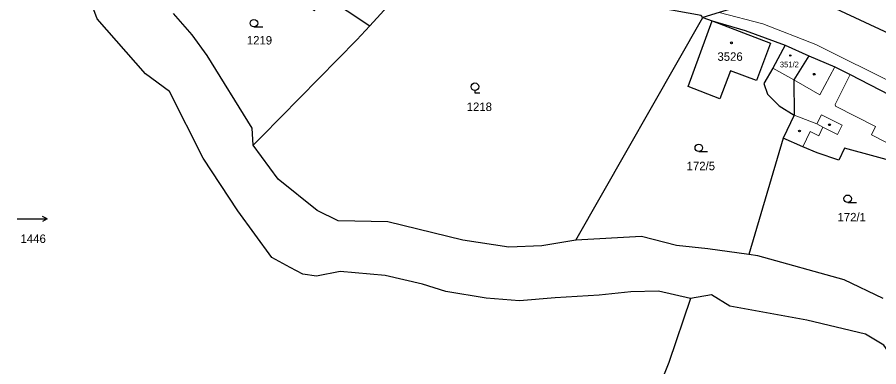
# Model space of a CAD drawing. Extents: x -679733 to -673243, y -1075091 to -1066557.
# Drawn here: x -677009.1 to -676836.7, y -1071007.5 to -1070937.4 of the extents above; entities that cross this region are included whole.
import ezdxf

# ---------------------------------------------------------------- set-up
doc = ezdxf.new("R2010")
doc.units = 0
doc.header["$LTSCALE"] = 0.68
for name, color, linetype, lineweight in [('1', 7, 'Continuous', 25), ('3', 7, 'Continuous', 25), ('4', 7, 'Continuous', 13), ('5', 7, 'Continuous', 25)]:
    doc.layers.add(name, color=color, linetype=linetype, lineweight=lineweight)
doc.layers.add('2', color=7, linetype='Continuous')

msp = doc.modelspace()

# ---------------------------------------------------------------- linework, layer by layer
at = {"layer": '1'}
for p, q in [((-676897.3, -1070982.12), (-676871.95, -1070937.53)), ((-676855.85, -1070961.69), (-676862.73, -1070984.96))]:
    msp.add_line(p, q, dxfattribs=at)
for points in [[(-676965.38, -1070921.54), (-676950.43, -1070935.51), (-676949.61, -1070936.09), (-676947.61, -1070933.1), (-676938.54, -1070939.15)], [(-676874.39, -1070993.8), (-676880.81, -1070992.29), (-676886.3, -1070992.43), (-676892.65, -1070993.12), (-676901.46, -1070993.64), (-676908.57, -1070994.28), (-676915.24, -1070993.73), (-676923.34, -1070992.4), (-676927.99, -1070990.93), (-676935.44, -1070989.16), (-676944.46, -1070988.39), (-676949.18, -1070989.32), (-676951.91, -1070988.93), (-676954.49, -1070987.56), (-676958.13, -1070985.58), (-676964.97, -1070976.22), (-676971.85, -1070965.65), (-676978.58, -1070952.31), (-676983.41, -1070948.79), (-676993.11, -1070937.76), (-676997.22, -1070926.58)], [(-676938.54, -1070939.15), (-676934.25, -1070934.48), (-676930.56, -1070930.17)], [(-676871.95, -1070937.53), (-676872.22, -1070937.08), (-676880.77, -1070935.59), (-676893.16, -1070931.94), (-676895.05, -1070932.51), (-676902.22, -1070929.83)], [(-676854.57, -1070932.21), (-676868.63, -1070936.51), (-676871.95, -1070937.53)], [(-676854.57, -1070932.21), (-676848.22, -1070934.35), (-676831.76, -1070942.01), (-676822.66, -1070946.69), (-676808.6, -1070954.61), (-676795.99, -1070963.07), (-676778.93, -1070974.34), (-676736.2, -1071004.57)], [(-676961.86, -1070963.05), (-676962.1, -1070959.68), (-676971.05, -1070945.14), (-676974.1, -1070940.99), (-676977.83, -1070936.68)], [(-676871.95, -1070937.53), (-676870.04, -1070938.14), (-676863.48, -1070940.08), (-676855.46, -1070943.07), (-676850.73, -1070945.15)], [(-676938.54, -1070939.15), (-676941.16, -1070941.99), (-676960.11, -1070961.34), (-676961.86, -1070963.05)], [(-676855.46, -1070943.07), (-676857.92, -1070947.62), (-676859.69, -1070950.73), (-676858.95, -1070952.86), (-676856.63, -1070955.22), (-676853.64, -1070957.04)], [(-676850.73, -1070945.15), (-676853.7, -1070950.02), (-676853.64, -1070957.04), (-676855.85, -1070961.69)], [(-676850.73, -1070945.15), (-676845.49, -1070947.41), (-676842.43, -1070948.93), (-676826.69, -1070957.04), (-676826.64, -1070957.36), (-676817.93, -1070961.5)], [(-676821.65, -1070969.72), (-676827.29, -1070966.69), (-676828.22, -1070967.71), (-676832.02, -1070966.82), (-676843.61, -1070963.69), (-676844.73, -1070966.1), (-676849.04, -1070964.6), (-676851.9, -1070963.38), (-676855.85, -1070961.69)], [(-676897.3, -1070982.12), (-676904.11, -1070983.26), (-676910.7, -1070983.53), (-676919.9, -1070982.08), (-676934.94, -1070978.45), (-676944.87, -1070978.22), (-676949.05, -1070976.19), (-676956.85, -1070969.86), (-676961.86, -1070963.05)], [(-676862.73, -1070984.96), (-676870.89, -1070983.81), (-676877.17, -1070983.14), (-676884.2, -1070981.35), (-676897.3, -1070982.12)], [(-676835.82, -1070993.8), (-676843.62, -1070990.02), (-676860.89, -1070985.22), (-676862.73, -1070984.96)], [(-676793.14, -1071053.68), (-676795.69, -1071046.96), (-676800.86, -1071039.72), (-676803.6, -1071036.35), (-676809.36, -1071029.78), (-676818.33, -1071023.64), (-676822.56, -1071018.06), (-676825.84, -1071016.66), (-676830.38, -1071010.75), (-676835.69, -1071003.1), (-676839.38, -1071000.91), (-676851.08, -1070998.12), (-676866.49, -1070995.3), (-676870.16, -1070993.05), (-676874.39, -1070993.8)], [(-676874.39, -1070993.8), (-676878.73, -1071006.62), (-676882.95, -1071017.05), (-676888.56, -1071027.75), (-676890.93, -1071033.45), (-676894.43, -1071044.54)]]:
    msp.add_lwpolyline(points, dxfattribs=at)
msp.add_lwpolyline([(-676861.16, -1070950.13), (-676866.38, -1070948.17), (-676868.49, -1070953.8), (-676874.83, -1070951.33), (-676870.04, -1070938.14), (-676858.38, -1070942.62)], close=True, dxfattribs=at)
at = {"layer": '3'}
for p, q in [((-676961.723, -1070939.38), (-676959.973, -1070939.38)), ((-676872.733, -1070964.35), (-676870.983, -1070964.35)), ((-676842.943, -1070974.56), (-676841.193, -1070974.56)), ((-677003.073, -1070977.829), (-677004.05, -1070978.33))]:
    msp.add_line(p, q, dxfattribs=at)
for points in [[(-676917.51, -1070952.112), (-676917.51, -1070952.61), (-676916.509, -1070952.61)], [(-677009.073, -1070977.829), (-677003.073, -1070977.829), (-677004.05, -1070977.327)]]:
    msp.add_lwpolyline(points, dxfattribs=at)
for centre in [(-676961.7229, -1070938.6298), (-676917.5093, -1070951.3609), (-676872.7329, -1070963.5998), (-676842.9429, -1070973.8098)]:
    msp.add_circle(centre, 0.75, dxfattribs=at)
at = {"layer": '4'}
for p, q in [((-676868.63, -1070936.51), (-676859.91, -1070938.78)), ((-676859.91, -1070938.78), (-676849.33, -1070942.9)), ((-676849.33, -1070942.9), (-676827.88, -1070953.59)), ((-676857.92, -1070947.62), (-676853.7, -1070950.02)), ((-676845.49, -1070947.41), (-676848.53, -1070952.97)), ((-676842.43, -1070948.93), (-676845.47, -1070954.96)), ((-676853.7, -1070950.02), (-676848.53, -1070952.97)), ((-676845.47, -1070954.96), (-676845.35, -1070955.24)), ((-676845.35, -1070955.24), (-676837.37, -1070959.35)), ((-676853.64, -1070957.04), (-676849.08, -1070958.82)), ((-676849.08, -1070958.82), (-676848.2, -1070956.99)), ((-676848.2, -1070956.99), (-676844.05, -1070959.06)), ((-676849.08, -1070958.82), (-676847.88, -1070959.44)), ((-676847.88, -1070959.44), (-676848.73, -1070961.19)), ((-676847.88, -1070959.44), (-676844.99, -1070960.92)), ((-676844.05, -1070959.06), (-676844.99, -1070960.92)), ((-676837.37, -1070959.35), (-676838.2, -1070960.97)), ((-676851.9, -1070963.38), (-676850.42, -1070960.36)), ((-676850.42, -1070960.36), (-676848.73, -1070961.19)), ((-676838.2, -1070960.97), (-676827.29, -1070966.69))]:
    msp.add_line(p, q, dxfattribs=at)
at = {"layer": '5'}
for centre, radius in [((-676866.2068, -1070942.5692), 0.175), ((-676854.4246, -1070945.1194), 0.1172), ((-676849.6268, -1070948.8692), 0.175), ((-676852.5768, -1070960.2292), 0.175), ((-676846.5768, -1070958.9792), 0.175)]:
    msp.add_circle(centre, radius, dxfattribs=at)

# ---------------------------------------------------------------- texts
at = {"layer": '2'}
for s, height, p in [('1219', 1.7, (-676963.14, -1070942.91)), ('3526', 1.7, (-676869, -1070946.18)), ('351/2', 1.14, (-676856.52, -1070947.479)), ('1218', 1.7, (-676919.16, -1070956.239)), ('172/5', 1.7, (-676875.16, -1070968.09)), ('172/1', 1.7, (-676844.98, -1070978.34)), ('1446', 1.7, (-677008.41, -1070982.66))]:
    msp.add_text(s, height=height, dxfattribs=at).set_placement(p)

doc.saveas('drawing.dxf')
